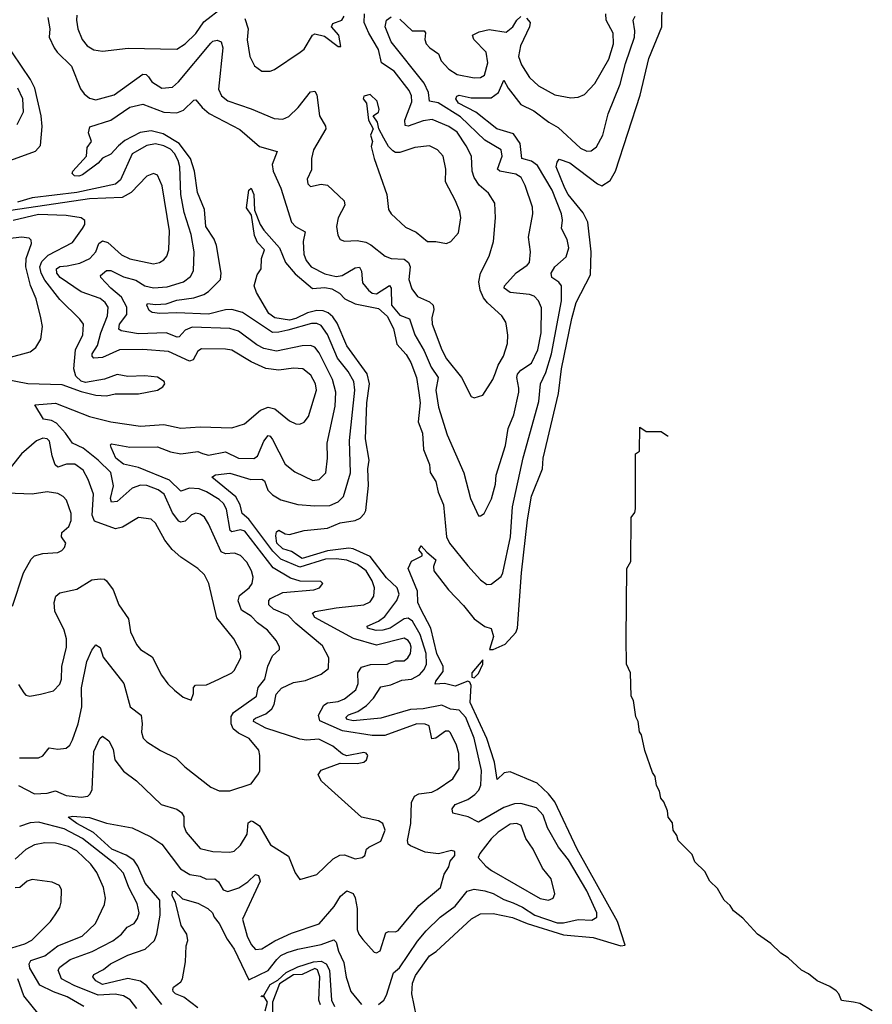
# Model space of a CAD drawing. Extents: x 1443846 to 1577407, y 839182 to 927291.
# Tile 472 of 535: x 1543726 to 1547739, y 916325 to 920958. Entities that reach past the tile are written whole.
import ezdxf

# ---------------------------------------------------------------- set-up
doc = ezdxf.new("R2010")
doc.units = 0

msp = doc.modelspace()

# ---------------------------------------------------------------- linework, layer by layer
at = {"layer": '0CON20XD'}
for points in [[(1545604.4, 916215), (1545571.3, 916375), (1545574.8, 916425), (1545589.3, 916460.7), (1545655, 916552.5), (1545686.8, 916573.2), (1545852.2, 916727.8), (1545895, 916750), (1545955, 916751.6), (1546045.9, 916734.1), (1546115.1, 916705.1), (1546285, 916651.2), (1546425, 916639.6), (1546555, 916600.4), (1546575, 916604), (1546540.2, 916715), (1546349.1, 917055), (1546245, 917276.9), (1546215, 917314.7), (1546161.2, 917365), (1546035, 917419), (1546005.9, 917414.1), (1545973.4, 917383.4), (1545960, 917465), (1545924.3, 917575), (1545845.6, 917745), (1545850.4, 917825), (1545845, 917840.4), (1545835, 917846), (1545775, 917822.2), (1545725, 917834.5), (1545681.1, 917831.1), (1545684.4, 917845), (1545718.5, 917891.5), (1545719.2, 917915), (1545688.8, 917975), (1545661.1, 918095), (1545614.4, 918184.4), (1545600.4, 918215), (1545598.6, 918268.6), (1545553.8, 918375), (1545570, 918410), (1545620, 918435), (1545620, 918445), (1545603.8, 918463.8), (1545615, 918482.5), (1545641.7, 918451.7), (1545685, 918416.2), (1545673.8, 918385), (1545675.7, 918365), (1545744.5, 918274.5), (1545815, 918202), (1545865, 918139.2), (1545915, 918103.3), (1545945, 918092.5), (1545955.8, 918055), (1545937.5, 917995), (1545954.2, 917994.2), (1546010.3, 918019.7), (1546060.6, 918075), (1546069.6, 918095), (1546087.1, 918355), (1546115.3, 918605.3), (1546135, 918715.8), (1546187.2, 918845), (1546190.2, 918895), (1546261.7, 919198.3), (1546275.2, 919314.8), (1546325, 919552.5), (1546345, 919627.5), (1546412, 919758), (1546415.5, 919865), (1546400, 920005), (1546378.5, 920048.5), (1546307.1, 920135), (1546291.5, 920165), (1546251.1, 920265), (1546255, 920287.5), (1546265, 920301.2), (1546315, 920284.4), (1546445, 920185.6), (1546465, 920176.7), (1546505, 920200.6), (1546530.4, 920245), (1546646.8, 920603.2), (1546687.5, 920775), (1546748.9, 920925), (1546751.2, 921155)], [(1543995, 920978.8), (1543992.9, 920955), (1543999.6, 920915), (1544020.6, 920865), (1544042.9, 920835), (1544075, 920816.5), (1544115, 920810.5), (1544236.2, 920823.8), (1544465, 920820), (1544505, 920843.8), (1544555, 920892.3), (1544592.9, 920947.1), (1544682.6, 921017.4)], [(1543858.3, 920968.3), (1543868.1, 920915), (1543864.7, 920875), (1543888.4, 920825), (1543901.6, 920805), (1543969.7, 920739.7), (1544012.3, 920632.3), (1544029.2, 920609.2), (1544055, 920589.1), (1544085, 920580.9), (1544170, 920605), (1544305, 920701.4), (1544320.8, 920700.8), (1544331.4, 920688.6), (1544347.8, 920665), (1544395, 920635.4), (1544445, 920640.4), (1544473.8, 920665), (1544625, 920846.8), (1544635, 920856.1), (1544655, 920861.2), (1544673.8, 920853.8), (1544681.6, 920825), (1544661.2, 920631.2), (1544675, 920599.4), (1544705, 920576.2), (1544815, 920538.8), (1544923.4, 920493.4), (1544965, 920489.6), (1544992.5, 920502.5), (1545036.2, 920545), (1545095, 920618.9), (1545115, 920621.4), (1545123.8, 920603.8), (1545136.7, 920505), (1545165, 920457.5), (1545166, 920445), (1545109.1, 920345), (1545100, 920305), (1545098.8, 920251.2), (1545078.3, 920208.3), (1545081.4, 920185), (1545095, 920172.5), (1545145, 920184.3), (1545175, 920178.6), (1545252.5, 920105), (1545255.6, 920085), (1545225.5, 920025), (1545216.5, 919985), (1545223.7, 919943.7), (1545235, 919923.8), (1545255, 919915.8), (1545315, 919919.5), (1545355, 919910.8), (1545378.8, 919898.8), (1545446, 919845), (1545475, 919834.7), (1545535, 919830.8), (1545556.1, 919816.1), (1545563.7, 919795), (1545557.5, 919735), (1545571.1, 919691.1), (1545598.9, 919655), (1545655, 919630.3), (1545671.8, 919615), (1545675.8, 919595), (1545665.8, 919555), (1545666.5, 919525), (1545712.6, 919405), (1545735, 919362.9), (1545804.6, 919275), (1545850, 919185), (1545865, 919178), (1545905, 919191.2), (1545953.3, 919265), (1545965.6, 919295.6), (1545977.8, 919332.2), (1546002.7, 919375), (1546021.1, 919435), (1546023.4, 919473.4), (1546017.2, 919517.2), (1546013.3, 919535), (1545994.4, 919565), (1545927.3, 919625), (1545909.1, 919649.1), (1545892.8, 919685), (1545886.7, 919725), (1545895.3, 919764.7), (1545935.5, 919845), (1545956, 919914), (1545965.4, 920025), (1545962.5, 920095), (1545932, 920142), (1545889.1, 920179.1), (1545865.5, 920215.5), (1545855.7, 920245), (1545851.6, 920315), (1545826.7, 920365), (1545785, 920427.9), (1545745, 920455.7), (1545667.8, 920487.8), (1545625, 920482.6), (1545555, 920456.3), (1545539.8, 920459.8), (1545538.7, 920485), (1545571.5, 920571.5), (1545570.3, 920600.3), (1545559.7, 920625), (1545488.4, 920715), (1545428.8, 920755), (1545415, 920816.9), (1545368.6, 920895), (1545346.7, 920945), (1545349.5, 920985)], [(1545340.5, 916630.5), (1545395, 916570), (1545405, 916566.7), (1545423.2, 916576.8), (1545448.6, 916661.4), (1545462, 916668), (1545495, 916665.3), (1545507.2, 916672.8), (1545605, 916789.6), (1545706.5, 916875), (1545723.1, 916936.9), (1545745, 916972.5), (1545752.3, 916997.7), (1545773.3, 917025), (1545773.6, 917043.6), (1545758.8, 917048.8), (1545696.5, 917033.5), (1545635, 917040.8), (1545565, 917070.7), (1545555, 917078.9), (1545550.8, 917095), (1545567.5, 917175), (1545569.7, 917275), (1545584.8, 917305), (1545605, 917316), (1545665, 917323.8), (1545690, 917335), (1545764.7, 917385.3), (1545795, 917433.8), (1545793.3, 917505), (1545782.3, 917545), (1545752.9, 917602.9), (1545745, 917610), (1545730.3, 917610.3), (1545685, 917577.5), (1545665, 917573.5), (1545653.2, 917635), (1545635, 917643.7), (1545595, 917644.1), (1545445, 917589.8), (1545385, 917589.8), (1545245, 917611.1), (1545138.3, 917658.3), (1545132.8, 917685), (1545158, 917732), (1545175, 917742.9), (1545225, 917750.4), (1545255, 917761.9), (1545308.2, 917805), (1545318.6, 917835), (1545317.4, 917885), (1545335, 917911.1), (1545376.9, 917923.1), (1545455, 917925.4), (1545495, 917940.8), (1545535, 917941.5), (1545552.3, 917955), (1545564.7, 917975), (1545568, 918005), (1545563.2, 918023.2), (1545555, 918036.2), (1545535, 918047.2), (1545405, 918014.7), (1545296.7, 918046.7), (1545115, 918144.8), (1545103.6, 918165), (1545116.7, 918173.3), (1545215, 918189.8), (1545345, 918204.7), (1545375, 918218.7), (1545392.6, 918245), (1545395.2, 918285), (1545385, 918318.2), (1545356.8, 918365), (1545316.2, 918395), (1545265, 918415.4), (1545215, 918421.7), (1545165, 918419.8), (1545045, 918381.8), (1544955, 918419.1), (1544917.1, 918457), (1544805, 918607.8), (1544773.6, 918633.6), (1544763.6, 918675), (1544742.5, 918712.5), (1544630.6, 918805), (1544647, 918817), (1544715, 918823.7), (1544813.8, 918793.8), (1544866.1, 918796.1), (1544878, 918788), (1544894.3, 918744.3), (1544915, 918722.3), (1544955, 918698.2), (1545035, 918676.7), (1545115, 918669.7), (1545185, 918672.2), (1545225, 918689.1), (1545250.3, 918715), (1545283.1, 918825), (1545278.3, 918978.3), (1545302.6, 919215), (1545297.8, 919255), (1545272, 919302), (1545222.1, 919365), (1545175, 919476.6), (1545145, 919519.1), (1545125, 919529), (1545098.7, 919528.7), (1544987.8, 919497.8), (1544945, 919487), (1544915, 919486.7), (1544775, 919580.5), (1544725, 919594.4), (1544695, 919592.7), (1544615, 919571.9), (1544465, 919578.7), (1544385.2, 919575.2), (1544349.7, 919579.7), (1544335, 919590), (1544323.8, 919615), (1544327.3, 919622.7), (1544365, 919617.5), (1544415, 919621.6), (1544465, 919638.2), (1544545, 919648.7), (1544593.1, 919665), (1544615, 919678.2), (1544670.4, 919735), (1544673.8, 919765), (1544652.2, 919895), (1544640.5, 919925), (1544602, 919985), (1544596, 920065), (1544563, 920145), (1544548.1, 920245), (1544529.4, 920305), (1544476.1, 920376.1), (1544400.6, 920420.6), (1544345, 920434.6), (1544292.6, 920427.4), (1544220.7, 920389.3), (1544190.3, 920365), (1544155, 920324.4), (1544115, 920306), (1544095, 920282.5), (1544022, 920228), (1544005, 920221.5), (1543983.4, 920223.4), (1543973.6, 920233.6), (1543975.5, 920245), (1544040, 920315), (1544044.2, 920355.8), (1544063.3, 920385), (1544049.2, 920425), (1544056.6, 920453.4), (1544154.8, 920485.2), (1544245, 920545.8), (1544305, 920561.1), (1544405, 920523.3), (1544465, 920519.7), (1544497.1, 920532.9), (1544545, 920579.4), (1544555, 920581.4), (1544584.4, 920544.4), (1544617.1, 920517.1), (1544761.3, 920441.3), (1544855, 920361.5), (1544937, 920337), (1544914.1, 920275.9), (1544918.7, 920245), (1544954.2, 920165), (1545005, 920005.7), (1545024.4, 919985), (1545069.1, 919959.1), (1545059.6, 919915), (1545063.1, 919855), (1545074.7, 919825), (1545098, 919795), (1545161.7, 919761.7), (1545215, 919749), (1545243.3, 919755), (1545305, 919790.2), (1545325, 919793.1), (1545334.8, 919774.8), (1545339.5, 919719.5), (1545368.2, 919685), (1545385, 919671.5), (1545405, 919667.8), (1545467.1, 919707.1), (1545474.7, 919694.7), (1545475.8, 919615), (1545515, 919567.2), (1545560.4, 919550.4), (1545585, 919475.5), (1545629, 919399), (1545662.2, 919322.2), (1545695.3, 919275), (1545683.7, 919215), (1545697.7, 919135), (1545737.1, 919005), (1545815.9, 918825.9), (1545847.1, 918705), (1545885, 918623.3), (1545895, 918623.3), (1545911.2, 918635), (1545947.2, 918702.8), (1545965, 918772.5), (1545969.1, 918815), (1546012.2, 918955), (1546024.7, 919035), (1546051, 919099), (1546075.2, 919204.8), (1546074.8, 919224.8), (1546066.2, 919273.8), (1546069.6, 919290.4), (1546085, 919308.8), (1546135, 919342.1), (1546163.8, 919405), (1546180.5, 919485), (1546181.5, 919601.5), (1546167.9, 919635), (1546146.6, 919656.6), (1546125, 919664.7), (1546035, 919674.7), (1546005.5, 919695), (1546007.5, 919705), (1546062.6, 919767.4), (1546115, 919802.5), (1546125, 919816.2), (1546130, 919865), (1546120.3, 919935), (1546141.1, 920045), (1546138.7, 920075), (1546105, 920178), (1546085.8, 920215.8), (1546061.6, 920231.6), (1545986, 920245), (1545974.3, 920254.3), (1545996.8, 920315), (1545991.5, 920345), (1545915, 920391.1), (1545801.3, 920501.3), (1545695, 920567), (1545654, 920574), (1545650.7, 920615), (1545629.8, 920659.8), (1545474.5, 920854.5), (1545446.7, 920925), (1545451.9, 920955), (1545475, 920971.8)], [(1544785, 920963.8), (1544800.7, 920915), (1544796.6, 920863.4), (1544809.5, 920785), (1544830.6, 920740.6), (1544865, 920715.8), (1544905, 920715.7), (1544925, 920722.9), (1545046, 920805), (1545065, 920820), (1545104.2, 920885), (1545115, 920892), (1545159.8, 920879.8), (1545225, 920831.2), (1545237.5, 920832.5), (1545228, 920885), (1545192.9, 920925), (1545199.4, 920940.6), (1545242.7, 920955), (1545253.8, 920975)], [(1545415, 916323.8), (1545440, 916345), (1545452.7, 916367.3), (1545485, 916473.6), (1545512.9, 916497.1), (1545598.4, 916621.6), (1545639.4, 916670.6), (1545705.6, 916734.4), (1545775, 916786.5), (1545832, 916858), (1545865, 916866.4), (1545915, 916859.1), (1545955, 916846.8), (1546005, 916817.8), (1546048.1, 916801.9), (1546092.3, 916782.3), (1546151.2, 916745), (1546255, 916708.6), (1546285, 916708.4), (1546355, 916724.7), (1546418.9, 916721.1), (1546441.5, 916735), (1546442.6, 916755), (1546395, 916858.7), (1546309.1, 917005), (1546261.1, 917065), (1546210.7, 917155), (1546189.7, 917215), (1546158.7, 917248.7), (1546085, 917269.3), (1546055, 917267.5), (1546005, 917251.4), (1545885, 917181.8), (1545837.4, 917207.4), (1545764.3, 917225), (1545761.9, 917245), (1545775.6, 917265), (1545835, 917289.1), (1545868.5, 917311.5), (1545887.3, 917332.7), (1545896.6, 917356.6), (1545899.3, 917425), (1545865, 917576.9), (1545825.8, 917675), (1545795, 917708.7), (1545754.2, 917714.3), (1545712.1, 917732.1), (1545625, 917715.1), (1545565, 917712.8), (1545425, 917670.7), (1545295, 917658.5), (1545268.2, 917665), (1545261.1, 917675), (1545273.6, 917686.4), (1545317.8, 917702.2), (1545358.3, 917731.7), (1545391.2, 917765), (1545425, 917819.1), (1545472.5, 917827.5), (1545525, 917850.3), (1545569.6, 917855), (1545608.2, 917875), (1545629.9, 917900.1), (1545641.1, 917925), (1545638.7, 917975), (1545611.2, 918065), (1545575, 918128.4), (1545555, 918141.3), (1545535, 918139.5), (1545469.7, 918095), (1545435, 918084.9), (1545403.5, 918083.5), (1545362.5, 918095), (1545361.2, 918105), (1545415, 918128.1), (1545445, 918150.3), (1545500.3, 918225), (1545511.4, 918255), (1545502.8, 918285), (1545452.2, 918332.2), (1545375, 918431.8), (1545295, 918467.9), (1545275, 918471.5), (1545175, 918459.2), (1545055, 918423.4), (1545005.3, 918455.3), (1544965, 918467.8), (1544936.8, 918495), (1544931.3, 918528.7), (1544935, 918547.5), (1544945, 918556.2), (1544975, 918538.8), (1544995, 918535.8), (1545065, 918554.5), (1545173.9, 918566.1), (1545235, 918591.1), (1545305, 918601.8), (1545327.6, 918612.4), (1545347.8, 918632.2), (1545355, 918648.8), (1545366.8, 918766.8), (1545364.4, 918845), (1545370.2, 918885), (1545353.3, 918985), (1545359.4, 919155), (1545372.1, 919245), (1545361.6, 919291.6), (1545265, 919423.8), (1545219.6, 919529.6), (1545199.8, 919559.8), (1545178.5, 919578.5), (1545155, 919588.4), (1545125, 919589.3), (1545081.2, 919578.8), (1545025, 919551.8), (1544995, 919544.1), (1544926, 919555), (1544898.9, 919575), (1544840.8, 919675), (1544830, 919705), (1544843, 919757), (1544862.5, 919785), (1544863.3, 919835), (1544877.5, 919875), (1544845, 919910), (1544831.7, 919941.7), (1544817.4, 920037.4), (1544793, 920073), (1544803.9, 920156.1), (1544815, 920164.4), (1544827.2, 920135), (1544831.5, 920061.5), (1544857.2, 919995), (1544875, 919966.9), (1544948.7, 919885), (1544977.4, 919815), (1545021.8, 919761.8), (1545103.8, 919693.8), (1545162.1, 919697.9), (1545195, 919690.9), (1545230.7, 919670.7), (1545256.6, 919645), (1545305, 919621.7), (1545415, 919598.3), (1545455, 919562.2), (1545484.8, 919505), (1545501.5, 919431.5), (1545545, 919382.9), (1545567.4, 919345), (1545593, 919275), (1545605, 919202.5), (1545610, 919155), (1545602.1, 919065), (1545621.6, 919011.6), (1545627.2, 918935), (1545654.7, 918865), (1545657.8, 918827.8), (1545684.1, 918785), (1545695.8, 918735), (1545719.8, 918675), (1545735.2, 918525), (1545749.5, 918495), (1545835, 918387.6), (1545895, 918322.7), (1545925, 918300.9), (1545945, 918301.1), (1545991.9, 918338.1), (1546000, 918355), (1546035.5, 918525), (1546046, 918665), (1546096.2, 918896.2), (1546168.6, 919161.4), (1546176.9, 919245), (1546202.5, 919297.5), (1546228.5, 919385), (1546275.9, 919635), (1546276.1, 919706.1), (1546263.1, 919723.1), (1546230, 919745), (1546227.3, 919765), (1546245, 919794.4), (1546297.5, 919842.5), (1546310.8, 919885), (1546303.1, 919923.1), (1546276.2, 919975), (1546280.3, 920015), (1546275.3, 920045), (1546231.7, 920155), (1546162.4, 920272.4), (1546135, 920291.5), (1546088.5, 920305), (1546081.1, 920375), (1546050.2, 920420.2), (1545971.8, 920445), (1545872.7, 920522.7), (1545790.9, 920565), (1545778.6, 920585), (1545782.7, 920597.3), (1545795, 920602.5), (1545850.3, 920590.3), (1545945, 920591), (1545979.4, 920615), (1546005, 920674), (1546024.5, 920635), (1546085, 920558.2), (1546145, 920528.9), (1546216.7, 920475), (1546260.6, 920450.6), (1546365, 920352.9), (1546395, 920339.7), (1546415, 920340.8), (1546440.1, 920359.9), (1546470.3, 920415), (1546495.7, 920515), (1546551.9, 920655), (1546577.9, 920752.1), (1546618.9, 920875), (1546621.6, 920905), (1546613.6, 920955), (1546622, 920975)], [(1545515, 920961.1), (1545572.9, 920905), (1545629.2, 920905), (1545635.7, 920895.7), (1545632.4, 920865), (1545638.5, 920845), (1545656.2, 920825), (1545697.4, 920797.4), (1545710, 920765), (1545745, 920724.7), (1545785, 920700.5), (1545865.3, 920684.7), (1545895, 920685.9), (1545913, 920697), (1545928.7, 920755), (1545921.1, 920805), (1545863.5, 920865), (1545857.5, 920885), (1545888.8, 920901.2), (1545935, 920912.3), (1546015, 920900), (1546046.1, 920923.9), (1546065, 920955.8), (1546085, 920972.9)], [(1546110.8, 920965), (1546128.9, 920945), (1546125.4, 920925), (1546082.2, 920835), (1546074, 920784), (1546087.5, 920745), (1546125.7, 920685.7), (1546167, 920647), (1546245, 920603.8), (1546319.8, 920590.2), (1546355, 920593.5), (1546384.7, 920605.3), (1546432.2, 920657.8), (1546498.5, 920771.5), (1546520, 920845), (1546519.7, 920895), (1546486.8, 920955), (1546483.8, 920985)], [(1543685, 920297), (1543800.8, 920339.1), (1543824, 920366), (1543831.9, 920455), (1543827.7, 920505), (1543796.8, 920635), (1543776.7, 920676.7), (1543650.4, 920865)], [(1543714.5, 920465), (1543743.1, 920525), (1543741.3, 920585), (1543716.7, 920635)], [(1545735, 919904.4), (1545755.8, 919915), (1545791.4, 919955), (1545802.2, 920025), (1545797.8, 920055), (1545777.8, 920105), (1545730, 920195), (1545731.5, 920255), (1545719.5, 920315), (1545692.5, 920345), (1545655, 920364.5), (1545585, 920356.1), (1545515, 920332.9), (1545495, 920333.6), (1545481.6, 920341.6), (1545462, 920362), (1545440.1, 920400.1), (1545416.5, 920445), (1545410, 920475), (1545390, 920505), (1545415, 920522.5), (1545417.5, 920535), (1545408, 920575), (1545375, 920606.7), (1545345, 920597.5), (1545342.5, 920585), (1545357.5, 920565), (1545367.5, 920485), (1545388.8, 920445), (1545377.5, 920415), (1545386.2, 920385), (1545380.7, 920360.7), (1545393.8, 920305), (1545453.3, 920135), (1545461.4, 920065), (1545473.7, 920043.7), (1545542.2, 919982.2), (1545591.7, 919958.3), (1545645, 919914.2), (1545685, 919914.2), (1545735, 919904.4)], [(1543720.5, 917355), (1543795, 917315.8), (1543855, 917318.7), (1543895, 917329.6), (1543945, 917307.9), (1544015, 917299), (1544046, 917304), (1544058.2, 917315), (1544066.7, 917335), (1544075, 917513.8), (1544103.6, 917576.4), (1544115, 917586), (1544145, 917564.2), (1544165.8, 917525), (1544173.1, 917475), (1544215, 917422.2), (1544275.8, 917375.8), (1544392, 917265), (1544465, 917242.9), (1544488.1, 917228.1), (1544498.3, 917208.3), (1544499.1, 917165), (1544509.5, 917135), (1544575, 917058.1), (1544635, 917044.4), (1544715, 917040.6), (1544735, 917045.7), (1544765, 917073.1), (1544796.9, 917125), (1544801.5, 917178.5), (1544815, 917187.5), (1544825, 917185.6), (1544855, 917164.4), (1544906.7, 917075), (1544991.3, 917021.3), (1545023.2, 916943.2), (1545045, 916912.5), (1545125, 916935.6), (1545200.8, 917009.3), (1545232.6, 917027.4), (1545255, 917027.5), (1545305, 917009.6), (1545337.5, 917015), (1545350, 917025), (1545358.8, 917055), (1545368.8, 917065), (1545425, 917091.8), (1545445.3, 917145), (1545435, 917175.7), (1545415, 917188.1), (1545335, 917205.6), (1545147.1, 917375), (1545130, 917405), (1545145, 917426.5), (1545235, 917459.2), (1545315, 917458.8), (1545345, 917464.2), (1545358.8, 917475), (1545364, 917495), (1545356.3, 917506.3), (1545345, 917509.4), (1545265, 917493.8), (1545245, 917502.5), (1545200.5, 917539.5), (1545133.3, 917573.3), (1545075, 917567.7), (1545045, 917572.1), (1544885, 917623.7), (1544827.1, 917655), (1544827.3, 917665), (1544835, 917671.1), (1544885, 917692.3), (1544912.4, 917715), (1544923.7, 917735), (1544933, 917785), (1544958.1, 917811.9), (1545015, 917839.4), (1545071.1, 917848.9), (1545145, 917878.9), (1545178.8, 917905), (1545180.9, 917955), (1545151, 918011), (1545025, 918116), (1544989.2, 918155), (1544920, 918185), (1544898.2, 918205), (1544898.2, 918225), (1544906.7, 918235), (1544965, 918262.9), (1545110, 918275), (1545136.2, 918285), (1545153.3, 918305), (1545143.9, 918313.9), (1545046.5, 918316.5), (1545000.7, 918330.7), (1544919.3, 918379.3), (1544785, 918551.1), (1544765, 918557.4), (1544725, 918547.5), (1544715.8, 918555), (1544699.3, 918655), (1544685, 918680.8), (1544665, 918700), (1544605, 918737.1), (1544570.4, 918750.4), (1544525, 918753.3), (1544485, 918739.5), (1544431.2, 918791.2), (1544285, 918851.3), (1544215, 918866.9), (1544178.9, 918895), (1544155.8, 918944.2), (1544153.1, 918956.9), (1544158.3, 918961.7), (1544245, 918946), (1544375, 918948.4), (1544435, 918925.3), (1544485, 918915.8), (1544565, 918926.6), (1544586.8, 918916.8), (1544615, 918909.5), (1544693.8, 918923.8), (1544755, 918895.3), (1544827.4, 918892.6), (1544845.6, 918904.4), (1544875, 918974.4), (1544895, 919001.9), (1544905, 918997.8), (1544915, 918982.2), (1544975, 918866.7), (1545021.2, 918831.2), (1545105, 918790), (1545135, 918794.5), (1545166.2, 918825), (1545174.6, 918895), (1545173.6, 918965), (1545210.1, 919139.9), (1545213.7, 919205), (1545198, 919265), (1545135, 919389.6), (1545115, 919416.4), (1545095, 919424.6), (1545055, 919423.3), (1544935, 919398.6), (1544875, 919410.2), (1544841.4, 919428.6), (1544755, 919492.1), (1544714.7, 919505.3), (1544538.1, 919511.9), (1544505, 919497.8), (1544477.1, 919465), (1544466.6, 919463.4), (1544415, 919485.2), (1544285, 919479.5), (1544203.7, 919493.7), (1544192, 919502), (1544195.8, 919525), (1544230, 919570), (1544230.7, 919605), (1544205, 919652.1), (1544154.9, 919694.9), (1544107.8, 919745), (1544106.9, 919755), (1544135, 919777.1), (1544155, 919778.1), (1544215, 919748.3), (1544272, 919732), (1544315, 919706.3), (1544355, 919696.9), (1544419.5, 919700.5), (1544496.9, 919725), (1544530.1, 919749.9), (1544543.6, 919776.4), (1544546.8, 919865), (1544532.4, 919947.6), (1544500.8, 920050.8), (1544484.4, 920135), (1544479.6, 920265), (1544471.6, 920295), (1544455, 920328.2), (1544435, 920349.2), (1544405, 920364.8), (1544365, 920374), (1544324.2, 920365.8), (1544255, 920327.2), (1544200.2, 920205), (1544176.7, 920183.3), (1543995, 920144.2), (1543785, 920119.8), (1543715, 920098.7)], [(1543725, 917484.6), (1543815, 917484.4), (1543835, 917494.4), (1543865, 917531.4), (1543905, 917525.8), (1543945, 917530.8), (1543961.4, 917545), (1543975, 917569.2), (1544000.6, 917645), (1544018.8, 917725), (1544016.3, 917813.7), (1544042.7, 917937.3), (1544065, 917992), (1544085, 918016.2), (1544105, 918003.3), (1544118.5, 917958.5), (1544215.5, 917835), (1544245.6, 917725), (1544296.9, 917685), (1544302.7, 917645), (1544300, 917605), (1544307.3, 917577.3), (1544325, 917559.4), (1544389.1, 917519.1), (1544462.7, 917482.7), (1544502.6, 917442.6), (1544625, 917347.1), (1544665, 917328.9), (1544715, 917329.5), (1544815, 917362.9), (1544850.5, 917409.5), (1544855.8, 917424.2), (1544856.9, 917495), (1544851.3, 917521.3), (1544805.6, 917575.6), (1544755, 917601.2), (1544731.1, 917621.1), (1544721.3, 917645), (1544721.3, 917678.7), (1544731.6, 917698.4), (1544840, 917775), (1544848.7, 917815), (1544879.4, 917855), (1544894.3, 917915.7), (1544915.6, 917965), (1544948.6, 917995), (1544948.6, 918005), (1544934.5, 918035), (1544892.9, 918085), (1544845, 918120), (1544815, 918150.7), (1544769.7, 918179.7), (1544753.9, 918223.9), (1544761.2, 918248.8), (1544805.4, 918285), (1544820, 918305), (1544824.7, 918335), (1544817.1, 918365), (1544794.8, 918404.8), (1544765, 918436.2), (1544737.6, 918447.6), (1544695, 918444.7), (1544674.3, 918454.3), (1544615, 918585.8), (1544595, 918616.7), (1544575, 918631.5), (1544554.6, 918635.4), (1544535, 918628.1), (1544505, 918597.8), (1544485, 918593.8), (1544475, 918598.5), (1544445, 918638.2), (1544405.4, 918725.4), (1544377.5, 918745), (1544325, 918766), (1544295, 918767.2), (1544255, 918754.2), (1544185, 918691.6), (1544157.3, 918687.3), (1544153.2, 918705), (1544168.1, 918765), (1544155, 918826.9), (1544095.9, 918885), (1544025, 918942.1), (1543974.5, 918965), (1543942.3, 919012.3), (1543899, 919059), (1543875, 919071.9), (1543838.2, 919078.2), (1543797.5, 919145), (1543895, 919154), (1544055, 919090.2), (1544155, 919066.1), (1544295, 919044.7), (1544405, 919052.7), (1544485, 919036.4), (1544575, 919041.6), (1544725, 919037.3), (1544784, 919056), (1544859.2, 919120.8), (1544895, 919135.2), (1544926.4, 919126.4), (1544995, 919070.5), (1545025, 919055.6), (1545045, 919054.4), (1545065, 919064.3), (1545085, 919090.8), (1545123.3, 919215), (1545118.3, 919245), (1545096.9, 919285), (1545058, 919315), (1545015, 919318.1), (1544945, 919309.5), (1544885, 919316.6), (1544815, 919347.8), (1544725, 919402.9), (1544695, 919408.4), (1544581.2, 919408.8), (1544565, 919398.5), (1544541.9, 919358.1), (1544525, 919350.8), (1544426.5, 919396.5), (1544305.6, 919405.6), (1544195, 919404.7), (1544115, 919369), (1544075.3, 919365.3), (1544066.9, 919375), (1544067.5, 919385), (1544091.5, 919425), (1544107.3, 919485), (1544139.8, 919565), (1544142.5, 919605), (1544127.6, 919627.6), (1544105, 919645.9), (1544015, 919677.1), (1543916.6, 919745), (1543900.3, 919765), (1543898.7, 919785), (1543915, 919797), (1543949.8, 919799.8), (1544008.3, 919811.7), (1544056.4, 919833.6), (1544084.7, 919865), (1544097.9, 919905), (1544115, 919917.3), (1544140.2, 919910.2), (1544205, 919852.2), (1544245, 919832.8), (1544355, 919808.9), (1544384, 919815), (1544405, 919827.8), (1544418.2, 919845), (1544427.7, 919875), (1544430.3, 919965), (1544395.7, 920175.7), (1544375, 920226.2), (1544355, 920234.2), (1544325, 920221.5), (1544251.3, 920145), (1544208.4, 920121.6), (1544055, 920115.1), (1543685, 920060.1)], [(1543577.5, 919282.5), (1543765, 919245.8), (1543925, 919241.5), (1544015, 919208.1), (1544085, 919190.6), (1544135, 919187.5), (1544175, 919196.7), (1544285, 919196.7), (1544374.1, 919214.1), (1544399.7, 919230.3), (1544408.8, 919245), (1544406.2, 919255), (1544375, 919275.6), (1544315, 919281.9), (1544235, 919279.4), (1544185, 919289.1), (1544125, 919266.4), (1544035, 919251.4), (1544015, 919257.8), (1543990.3, 919280.3), (1543980.5, 919315), (1543989.3, 919405), (1544023.1, 919475), (1544025.5, 919525), (1544009.3, 919549.3), (1543915, 919641.5), (1543845, 919731.6), (1543827.1, 919765), (1543820.5, 919795), (1543829.5, 919820.5), (1543859.5, 919849.5), (1543975, 919908.9), (1544022.1, 919975), (1544031.9, 919995), (1544032.7, 920012.7), (1544015.4, 920025.4), (1543945, 920036.4), (1543815, 920040.8), (1543695, 920013.2)], [(1543665.3, 919364.7), (1543775.4, 919394.6), (1543801.9, 919415), (1543825.4, 919454.6), (1543832.7, 919515), (1543826.1, 919555), (1543804.2, 919645), (1543777.2, 919707.2), (1543754.3, 919795), (1543756.4, 919833.6), (1543781.2, 919905), (1543779.8, 919919.8), (1543770, 919930), (1543734.5, 919934.5), (1543605, 919918.8)], [(1547738.8, 916295), (1547679.5, 916329.5), (1547650, 916335), (1547593.6, 916343.6), (1547581.9, 916375), (1547568.9, 916388.9), (1547538.9, 916408.9), (1547478.8, 916435), (1547438.2, 916468.2), (1547406.2, 916485), (1547343.1, 916543.1), (1547308.6, 916565), (1547261.7, 916611.7), (1547198, 916655), (1547129.5, 916729.5), (1547085, 916764.4), (1547069.5, 916789.5), (1547042.2, 916815), (1547009.5, 916869.5), (1546973.8, 916905), (1546950.3, 916950.3), (1546903.8, 916995), (1546890.6, 917030.6), (1546824.6, 917095), (1546819.1, 917119.1), (1546801.1, 917145), (1546798.3, 917178.3), (1546778, 917205), (1546774.3, 917235), (1546757.3, 917277.3), (1546743.6, 917295), (1546737.5, 917327.5), (1546722.5, 917355), (1546717.3, 917397.3), (1546703.8, 917415), (1546668.6, 917518.6), (1546653.1, 917593.1), (1546643, 917607), (1546636, 917656), (1546625, 917677.5), (1546614.4, 917754.4), (1546603.5, 917775), (1546600.8, 917885), (1546582.5, 917925), (1546580, 918045), (1546583.6, 918375), (1546601.7, 918408.3), (1546604.5, 918615), (1546621.7, 918638.3), (1546623.8, 918656.2), (1546624.6, 918915), (1546642.5, 918927.5), (1546645, 919040), (1546675, 919020), (1546745, 919020), (1546775, 919000), (1546778.4, 918999.9)], [(1543720.2, 917830.2), (1543745, 917790), (1543755, 917780), (1543774.4, 917774.4), (1543824.1, 917784.1), (1543885, 917800), (1543915, 917832), (1543922.1, 917855), (1543924.7, 917915), (1543946.6, 918005), (1543946.7, 918045), (1543935.3, 918085), (1543890.7, 918175), (1543888.9, 918215), (1543896.5, 918245), (1543915, 918260.5), (1543995, 918278.9), (1544065, 918321.5), (1544105, 918327.1), (1544125, 918325.8), (1544135, 918318), (1544165.3, 918275.3), (1544191.8, 918205), (1544238, 918138), (1544247.4, 918077.4), (1544275, 918018), (1544294.3, 917995), (1544349.5, 917959.5), (1544394, 917874), (1544423.3, 917833.3), (1544455, 917802.5), (1544495, 917770), (1544533.3, 917756.7), (1544543.2, 917786.8), (1544544.4, 917815.6), (1544552.7, 917827.3), (1544605, 917827.5), (1544662.5, 917855), (1544725, 917884.4), (1544735.8, 917895), (1544766.7, 917955), (1544765.7, 917984.3), (1544734.5, 918045), (1544653.3, 918143.3), (1544615.4, 918305.4), (1544595, 918345.8), (1544565, 918375.7), (1544485, 918428.9), (1544444.3, 918464.3), (1544408.6, 918508.6), (1544365, 918588.9), (1544345, 918608.2), (1544284.7, 918615.3), (1544210.2, 918569.8), (1544177.5, 918562.5), (1544078.5, 918598.5), (1544066.7, 918626.7), (1544073.6, 918725), (1544048.6, 918795), (1544025, 918838.5), (1543985, 918867.2), (1543946.6, 918866.6), (1543905, 918852.1), (1543892.6, 918862.6), (1543878.1, 918905), (1543866.6, 918975), (1543855, 918985.9), (1543835, 918988.8), (1543805, 918975.9), (1543733.7, 918915), (1543685.9, 918854.1)], [(1543691.7, 918198.3), (1543743.3, 918355), (1543779.8, 918420.2), (1543795.4, 918434.6), (1543835, 918446.5), (1543905, 918450.5), (1543925, 918460.6), (1543936.9, 918475), (1543942.5, 918495), (1543922.9, 918525), (1543923.8, 918545), (1543957.3, 918572.7), (1543967.8, 918602.2), (1543967.5, 918635), (1543946.8, 918696.8), (1543930.6, 918715), (1543905, 918728.5), (1543855, 918736.2), (1543784.6, 918725.4), (1543665, 918730)], [(1545865, 917861.8), (1545885, 917881.9), (1545905.4, 917925), (1545906.2, 917946.2), (1545854.2, 917885), (1545854.4, 917865), (1545865, 917861.8)], [(1544394.3, 916324.3), (1544325, 916411.8), (1544295, 916433.2), (1544235, 916446.4), (1544115, 916418.3), (1544083.8, 916435), (1544070.8, 916455), (1544075.4, 916464.6), (1544120.9, 916489.1), (1544154.1, 916515.9), (1544235, 916555.8), (1544315.8, 916584.3), (1544360, 916625), (1544371.3, 916655), (1544386.5, 916745), (1544384.9, 916814.9), (1544316.9, 916895), (1544282.7, 916975), (1544262.4, 917002.4), (1544227.2, 917027.2), (1544160, 917055), (1544073.4, 917133.4), (1543994.1, 917175), (1543954.2, 917205.8), (1543975, 917210.9), (1544055, 917204.7), (1544135, 917176.9), (1544255, 917155.4), (1544342.8, 917112.8), (1544395, 917078.9), (1544483.1, 916963.1), (1544526.1, 916936.1), (1544575, 916928.1), (1544605, 916914.1), (1544645, 916914.7), (1544662, 916902), (1544683.9, 916863.9), (1544705, 916855.8), (1544757, 916873), (1544799.5, 916900.5), (1544835, 916935.6), (1544850.6, 916930.6), (1544858, 916905), (1544774.7, 916725), (1544796.4, 916645), (1544815, 916606.7), (1544835, 916583.5), (1544865, 916585.4), (1544926.2, 916623.8), (1545005, 916660), (1545135, 916702.9), (1545206.6, 916785), (1545235.6, 916834.4), (1545265, 916858.1), (1545295, 916845.6), (1545305, 916826), (1545313.9, 916775), (1545315, 916677.5), (1545322.5, 916655), (1545340.5, 916630.5)], [(1544277.1, 916305), (1544245.6, 916345.6), (1544215, 916364.2), (1544175, 916372), (1544095, 916368.1), (1543982.8, 916412.8), (1543923.1, 916445), (1543906.9, 916485), (1543915, 916499.6), (1543963.5, 916535), (1544066.3, 916573.7), (1544165, 916623.2), (1544204.8, 916655.2), (1544231.7, 916688.3), (1544264.1, 916705.9), (1544280.8, 916729.2), (1544287.7, 916755), (1544278.8, 916798.8), (1544240, 916875), (1544215, 916941.5), (1544175.3, 916985), (1544022, 917105), (1543935, 917150.6), (1543815, 917181.5), (1543775, 917179.6), (1543725, 917162.3)], [(1546215, 916814.5), (1546236, 916825), (1546244.3, 916845), (1546227.3, 916915), (1546185.8, 916965.8), (1546142.3, 917055), (1546108.2, 917105), (1546085.9, 917165.9), (1546065, 917176.2), (1546035, 917172.1), (1545978.1, 917135), (1545945, 917103.1), (1545890.8, 917035), (1545884.2, 917015), (1545919.5, 916975), (1545946.5, 916955), (1546175, 916822.3), (1546215, 916814.5)], [(1544027.5, 916315), (1543949.8, 916359.8), (1543885, 916382.9), (1543820, 916415), (1543774.3, 916495), (1543770.5, 916515), (1543779, 916531), (1543845, 916552.9), (1543905, 916599.8), (1544020, 916645), (1544082.2, 916705), (1544125.4, 916794.6), (1544130, 916825), (1544120, 916875), (1544088.4, 916945), (1544060, 916985), (1543995, 917047), (1543955, 917066.8), (1543895, 917082.5), (1543845, 917085.3), (1543795, 917076), (1543755, 917053.4), (1543705, 917008.4)], [(1543688.8, 916591.2), (1543750.9, 916609.1), (1543783.2, 916626.8), (1543870.6, 916715), (1543893.3, 916746.7), (1543915, 916781.2), (1543921.1, 916805), (1543922.9, 916862.9), (1543913.2, 916883.2), (1543879.1, 916899.1), (1543785, 916911.5), (1543760.8, 916905), (1543726.9, 916875), (1543705, 916873.1)], [(1544565, 916308.4), (1544498.5, 916358.5), (1544460, 916375), (1544448, 916385), (1544446, 916395), (1544450, 916405), (1544485, 916431.2), (1544492, 916445), (1544506, 916525), (1544509.3, 916600.7), (1544517.1, 916625), (1544512.5, 916655), (1544485.4, 916695.4), (1544460, 916805), (1544444.3, 916835), (1544445, 916856.2), (1544455, 916856.9), (1544491.8, 916821.8), (1544565, 916800.4), (1544611.2, 916775), (1544634, 916755), (1544640.6, 916735), (1544665.4, 916705), (1544701.9, 916631.9), (1544735, 916584.5), (1544805, 916440.4), (1544895, 916483.9), (1544936.4, 916536.4), (1544955.3, 916554.7), (1544985, 916569.1), (1545035, 916584.8), (1545145, 916605.6), (1545205, 916628.6), (1545215, 916618), (1545227, 916575), (1545251.4, 916521.4), (1545263.2, 916453.2), (1545284.3, 916385), (1545335, 916324)], [(1544881.8, 916295), (1544891.9, 916335), (1544875, 916362.5), (1544865, 916360), (1544862.5, 916365), (1544875, 916366.7), (1544905, 916418), (1544940.8, 916439.2), (1544980.3, 916475), (1545035, 916501.4), (1545108, 916525), (1545145, 916527.5), (1545167.8, 916515), (1545184, 916485), (1545194.2, 916345), (1545206.8, 916315)], [(1545142.2, 916322.2), (1545134.6, 916345), (1545138.3, 916455), (1545127.4, 916487.4), (1545115, 916493.4), (1545055.4, 916464.6), (1545015, 916463.2), (1544949.2, 916420.8), (1544915.3, 916335), (1544915, 916274)], [(1543818.1, 916275), (1543745.6, 916365.6), (1543717.8, 916445)]]:
    msp.add_lwpolyline(points, dxfattribs=at)

doc.saveas('drawing.dxf')
